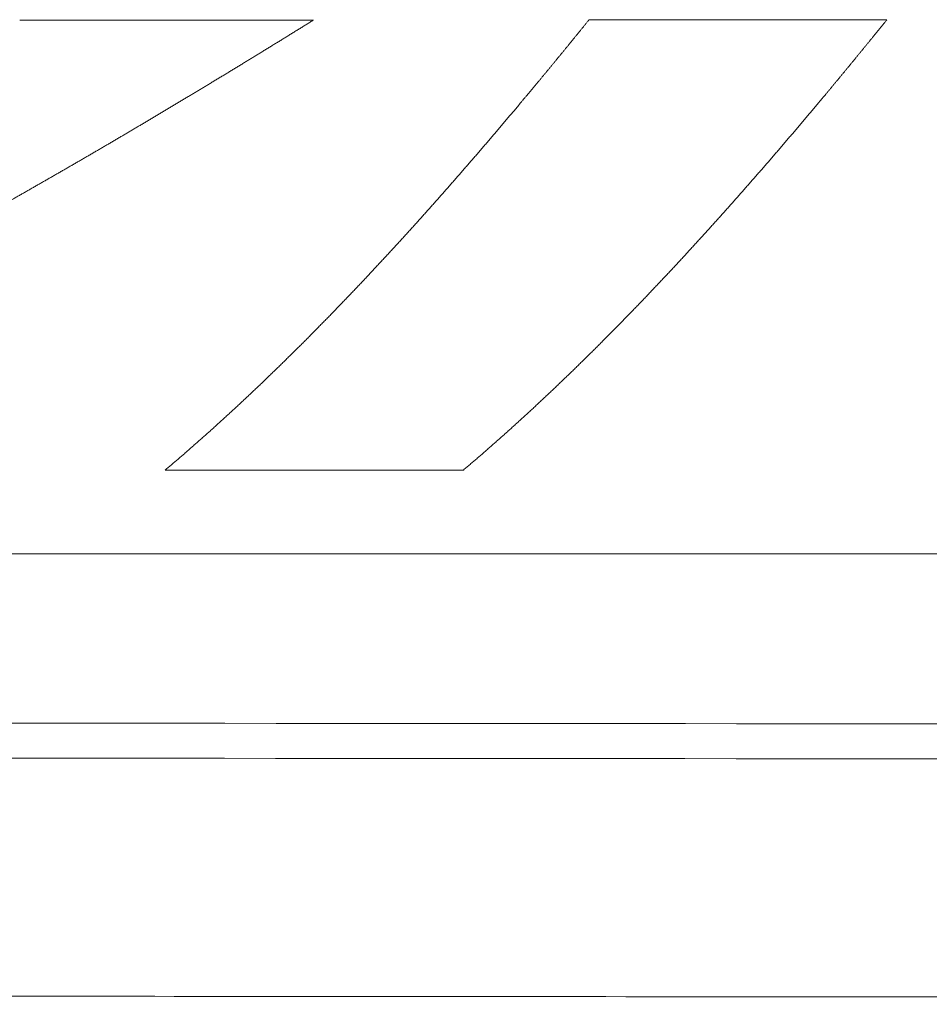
# Model space of a CAD drawing. Header units: millimetres. Extents: x 0 to 594, y 0 to 420.
# Tile 980 of 1056: x 267.76 to 271.23, y 266.14 to 269.9. Entities that reach past the tile are written whole.
import ezdxf

# ---------------------------------------------------------------- set-up
doc = ezdxf.new("R2010")
doc.units = ezdxf.units.MM
doc.layers.add('1', color=7, linetype='Continuous', true_color=0xffffff)

msp = doc.modelspace()

# ---------------------------------------------------------------- linework, layer by layer
at = {"layer": '1', "color": 155, "linetype": 'Continuous', "lineweight": 13}
for points, knots in [([(265.6621, 268.183), (265.6663, 268.1848), (265.6748, 268.1884), (265.6874, 268.1938), (265.7, 268.1992), (265.7127, 268.2046), (265.7253, 268.21), (265.738, 268.2154), (265.7506, 268.2209), (265.7633, 268.2263), (265.7759, 268.2318), (265.7885, 268.2372), (265.8012, 268.2427), (265.8138, 268.2482), (265.8264, 268.2537), (265.8391, 268.2593), (265.8517, 268.2648), (265.8643, 268.2704), (265.877, 268.2759), (265.8896, 268.2815), (265.9022, 268.2871), (265.9149, 268.2927), (265.9275, 268.2983), (265.9401, 268.3039), (265.9528, 268.3095), (265.9654, 268.3152), (265.978, 268.3208), (265.9907, 268.3265), (266.0033, 268.3322), (266.0159, 268.3379), (266.0285, 268.3436), (266.0412, 268.3493), (266.0538, 268.355), (266.0664, 268.3607), (266.079, 268.3665), (266.0917, 268.3723), (266.1043, 268.378), (266.1169, 268.3838), (266.1295, 268.3896), (266.1422, 268.3954), (266.1548, 268.4012), (266.1674, 268.4071), (266.18, 268.4129), (266.1926, 268.4188), (266.2053, 268.4247), (266.2179, 268.4305), (266.2305, 268.4364), (266.2431, 268.4423), (266.2558, 268.4482), (266.2684, 268.4542), (266.281, 268.4601), (266.2936, 268.4661), (266.3062, 268.472), (266.3189, 268.478), (266.3315, 268.484), (266.3441, 268.49), (266.3567, 268.496), (266.3693, 268.502), (266.3819, 268.508), (266.3946, 268.5141), (266.4072, 268.5201), (266.4198, 268.5262), (266.4324, 268.5323), (266.445, 268.5384), (266.4577, 268.5445), (266.4703, 268.5506), (266.4829, 268.5567), (266.4955, 268.5628), (266.5081, 268.569), (266.5207, 268.5751), (266.5334, 268.5813), (266.546, 268.5875), (266.5586, 268.5937), (266.5712, 268.5999), (266.5838, 268.6061), (266.5965, 268.6123), (266.6091, 268.6186), (266.6217, 268.6248), (266.6343, 268.6311), (266.6469, 268.6373), (266.6596, 268.6436), (266.6722, 268.6499), (266.6848, 268.6562), (266.6974, 268.6625), (266.71, 268.6689), (266.7227, 268.6752), (266.7353, 268.6816), (266.7479, 268.6879), (266.7605, 268.6943), (266.7731, 268.7007), (266.7858, 268.7071), (266.7984, 268.7135), (266.811, 268.7199), (266.8236, 268.7263), (266.8363, 268.7328), (266.8489, 268.7392), (266.8615, 268.7457), (266.8741, 268.7521), (266.8868, 268.7586), (266.8994, 268.7651), (266.912, 268.7716), (266.9246, 268.7781), (266.9373, 268.7847), (266.9499, 268.7912), (266.9625, 268.7977), (266.9751, 268.8043), (266.9878, 268.8109), (267.0004, 268.8174), (267.013, 268.824), (267.0257, 268.8306), (267.0383, 268.8373), (267.0509, 268.8439), (267.0636, 268.8505), (267.0762, 268.8572), (267.0888, 268.8638), (267.1015, 268.8705), (267.1141, 268.8772), (267.1267, 268.8838), (267.1394, 268.8905), (267.152, 268.8973), (267.1646, 268.904), (267.1773, 268.9107), (267.1899, 268.9174), (267.2026, 268.9242), (267.2152, 268.931), (267.2278, 268.9377), (267.2405, 268.9445), (267.2531, 268.9513), (267.2658, 268.9581), (267.2784, 268.9649), (267.2911, 268.9718), (267.3037, 268.9786), (267.3164, 268.9854), (267.329, 268.9923), (267.3417, 268.9992), (267.3543, 269.006), (267.367, 269.0129), (267.3796, 269.0198), (267.3923, 269.0267), (267.4049, 269.0336), (267.4176, 269.0406), (267.4302, 269.0475), (267.4429, 269.0545), (267.4555, 269.0614), (267.4682, 269.0684), (267.4809, 269.0754), (267.4935, 269.0824), (267.5062, 269.0894), (267.5188, 269.0964), (267.5315, 269.1034), (267.5442, 269.1104), (267.5568, 269.1175), (267.5695, 269.1245), (267.5822, 269.1316), (267.5949, 269.1386), (267.6075, 269.1457), (267.6202, 269.1528), (267.6329, 269.1599), (267.6455, 269.167), (267.6582, 269.1741), (267.6709, 269.1813), (267.6836, 269.1884), (267.6963, 269.1956), (267.7089, 269.2027), (267.7216, 269.2099), (267.7343, 269.2171), (267.747, 269.2243), (267.7597, 269.2315), (267.7724, 269.2387), (267.7851, 269.2459), (267.7977, 269.2531), (267.8104, 269.2604), (267.8231, 269.2676), (267.8358, 269.2749), (267.8485, 269.2821), (267.8612, 269.2894), (267.8739, 269.2967), (267.8866, 269.304), (267.8993, 269.3113), (267.912, 269.3186), (267.9247, 269.3259), (267.9374, 269.3333), (267.9501, 269.3406), (267.9629, 269.348), (267.9756, 269.3553), (267.9883, 269.3627), (268.001, 269.3701), (268.0137, 269.3775), (268.0264, 269.3849), (268.0392, 269.3923), (268.0519, 269.3997), (268.0646, 269.4071), (268.0773, 269.4146), (268.09, 269.422), (268.1028, 269.4295), (268.1155, 269.4369), (268.1282, 269.4444), (268.141, 269.4519), (268.1537, 269.4594), (268.1664, 269.4669), (268.1792, 269.4744), (268.1919, 269.4819), (268.2047, 269.4894), (268.2174, 269.497), (268.2302, 269.5045), (268.2429, 269.5121), (268.2557, 269.5196), (268.2684, 269.5272), (268.2812, 269.5348), (268.2939, 269.5424), (268.3067, 269.55), (268.3194, 269.5576), (268.3322, 269.5652), (268.345, 269.5728), (268.3577, 269.5805), (268.3705, 269.5881), (268.3833, 269.5958), (268.396, 269.6034), (268.4088, 269.6111), (268.4216, 269.6188), (268.4344, 269.6265), (268.4471, 269.6342), (268.4599, 269.6419), (268.4727, 269.6496), (268.4855, 269.6573), (268.4983, 269.665), (268.5111, 269.6728), (268.5239, 269.6805), (268.5367, 269.6883), (268.5495, 269.696), (268.5622, 269.7038), (268.5751, 269.7116), (268.5879, 269.7194), (268.6007, 269.7272), (268.6135, 269.735), (268.6263, 269.7428), (268.6391, 269.7506), (268.6519, 269.7585), (268.6647, 269.7663), (268.6775, 269.7742), (268.6904, 269.782), (268.7032, 269.7899), (268.716, 269.7977), (268.7288, 269.8056), (268.7417, 269.8135), (268.7545, 269.8214), (268.7673, 269.8293), (268.7802, 269.8372), (268.793, 269.8452), (268.8059, 269.8531), (268.8187, 269.861), (268.8316, 269.869), (268.8444, 269.8769), (268.8573, 269.8849), (268.8701, 269.8928), (268.8787, 269.8982), (268.883, 269.9008)], [0, 0, 0, 0, 0.003937, 0.007874, 0.011811, 0.015748, 0.019685, 0.023622, 0.027559, 0.031496, 0.035433, 0.03937, 0.043307, 0.047244, 0.051181, 0.055118, 0.059055, 0.062992, 0.066929, 0.070866, 0.074803, 0.07874, 0.082678, 0.086615, 0.090552, 0.094489, 0.098426, 0.102363, 0.1063, 0.110237, 0.114174, 0.118111, 0.122048, 0.125985, 0.129922, 0.133859, 0.137796, 0.141733, 0.14567, 0.149608, 0.153545, 0.157482, 0.161419, 0.165356, 0.169293, 0.17323, 0.177167, 0.181104, 0.185041, 0.188978, 0.192915, 0.196853, 0.20079, 0.204727, 0.208664, 0.212601, 0.216538, 0.220475, 0.224412, 0.228349, 0.232286, 0.236224, 0.240161, 0.244098, 0.248035, 0.251972, 0.255909, 0.259846, 0.263783, 0.26772, 0.271658, 0.275595, 0.279532, 0.283469, 0.287406, 0.291343, 0.29528, 0.299217, 0.303154, 0.307092, 0.311029, 0.314966, 0.318903, 0.32284, 0.326777, 0.330714, 0.334651, 0.338589, 0.342526, 0.346463, 0.3504, 0.354337, 0.358274, 0.362211, 0.366148, 0.370085, 0.374023, 0.37796, 0.381897, 0.385834, 0.389771, 0.393708, 0.397645, 0.401582, 0.405519, 0.409457, 0.413394, 0.417331, 0.421268, 0.425205, 0.429142, 0.433079, 0.437016, 0.440953, 0.44489, 0.448827, 0.452765, 0.456702, 0.460639, 0.464576, 0.468513, 0.47245, 0.476387, 0.480324, 0.484261, 0.488198, 0.492135, 0.496072, 0.500009, 0.503946, 0.507884, 0.511821, 0.515758, 0.519695, 0.523632, 0.527569, 0.531506, 0.535443, 0.53938, 0.543317, 0.547254, 0.551191, 0.555128, 0.559065, 0.563002, 0.566939, 0.570876, 0.574813, 0.57875, 0.582687, 0.586624, 0.590561, 0.594498, 0.598435, 0.602372, 0.606309, 0.610246, 0.614183, 0.61812, 0.622057, 0.625994, 0.629931, 0.633868, 0.637805, 0.641742, 0.645679, 0.649616, 0.653553, 0.65749, 0.661427, 0.665364, 0.6693, 0.673237, 0.677174, 0.681111, 0.685048, 0.688985, 0.692922, 0.696859, 0.700796, 0.704733, 0.70867, 0.712607, 0.716544, 0.72048, 0.724417, 0.728354, 0.732291, 0.736228, 0.740165, 0.744102, 0.748039, 0.751976, 0.755912, 0.759849, 0.763786, 0.767723, 0.77166, 0.775597, 0.779534, 0.783471, 0.787408, 0.791344, 0.795281, 0.799218, 0.803155, 0.807092, 0.811029, 0.814966, 0.818902, 0.822839, 0.826776, 0.830713, 0.83465, 0.838587, 0.842524, 0.846461, 0.850397, 0.854334, 0.858271, 0.862208, 0.866145, 0.870082, 0.874019, 0.877955, 0.881892, 0.885829, 0.889766, 0.893703, 0.89764, 0.901577, 0.905514, 0.90945, 0.913387, 0.917324, 0.921261, 0.925198, 0.929135, 0.933072, 0.937009, 0.940946, 0.944883, 0.94882, 0.952756, 0.956693, 0.96063, 0.964567, 0.968504, 0.972441, 0.976378, 0.980315, 0.984252, 0.988189, 0.992126, 0.996063, 1, 1, 1, 1]), ([(268.3168, 268.1831), (268.3189, 268.1849), (268.3232, 268.1884), (268.3295, 268.1938), (268.3359, 268.1992), (268.3422, 268.2046), (268.3485, 268.21), (268.3549, 268.2154), (268.3612, 268.2209), (268.3675, 268.2263), (268.3739, 268.2318), (268.3802, 268.2372), (268.3865, 268.2427), (268.3929, 268.2482), (268.3992, 268.2537), (268.4056, 268.2592), (268.4119, 268.2648), (268.4182, 268.2703), (268.4245, 268.2758), (268.4309, 268.2814), (268.4372, 268.287), (268.4435, 268.2926), (268.4499, 268.2982), (268.4562, 268.3038), (268.4625, 268.3094), (268.4689, 268.315), (268.4752, 268.3207), (268.4815, 268.3263), (268.4878, 268.332), (268.4942, 268.3377), (268.5005, 268.3434), (268.5068, 268.3491), (268.5131, 268.3548), (268.5195, 268.3605), (268.5258, 268.3663), (268.5321, 268.372), (268.5384, 268.3778), (268.5448, 268.3835), (268.5511, 268.3893), (268.5574, 268.3951), (268.5637, 268.4009), (268.5701, 268.4068), (268.5764, 268.4126), (268.5827, 268.4184), (268.589, 268.4243), (268.5953, 268.4302), (268.6017, 268.436), (268.608, 268.4419), (268.6143, 268.4478), (268.6206, 268.4537), (268.627, 268.4597), (268.6333, 268.4656), (268.6396, 268.4715), (268.6459, 268.4775), (268.6522, 268.4835), (268.6586, 268.4895), (268.6649, 268.4954), (268.6712, 268.5014), (268.6775, 268.5075), (268.6838, 268.5135), (268.6902, 268.5195), (268.6965, 268.5256), (268.7028, 268.5316), (268.7091, 268.5377), (268.7154, 268.5438), (268.7217, 268.5499), (268.7281, 268.556), (268.7344, 268.5621), (268.7407, 268.5682), (268.747, 268.5744), (268.7533, 268.5805), (268.7597, 268.5867), (268.766, 268.5929), (268.7723, 268.5991), (268.7786, 268.6053), (268.7849, 268.6115), (268.7913, 268.6177), (268.7976, 268.6239), (268.8039, 268.6302), (268.8102, 268.6364), (268.8165, 268.6427), (268.8229, 268.649), (268.8292, 268.6552), (268.8355, 268.6615), (268.8418, 268.6679), (268.8481, 268.6742), (268.8545, 268.6805), (268.8608, 268.6868), (268.8671, 268.6932), (268.8734, 268.6996), (268.8798, 268.7059), (268.8861, 268.7123), (268.8924, 268.7187), (268.8987, 268.7251), (268.9051, 268.7316), (268.9114, 268.738), (268.9177, 268.7444), (268.924, 268.7509), (268.9304, 268.7574), (268.9367, 268.7638), (268.943, 268.7703), (268.9493, 268.7768), (268.9557, 268.7833), (268.962, 268.7898), (268.9683, 268.7964), (268.9746, 268.8029), (268.981, 268.8095), (268.9873, 268.816), (268.9936, 268.8226), (269, 268.8292), (269.0063, 268.8358), (269.0126, 268.8424), (269.0189, 268.849), (269.0253, 268.8556), (269.0316, 268.8623), (269.0379, 268.8689), (269.0443, 268.8756), (269.0506, 268.8823), (269.0569, 268.889), (269.0633, 268.8956), (269.0696, 268.9024), (269.076, 268.9091), (269.0823, 268.9158), (269.0886, 268.9225), (269.095, 268.9293), (269.1013, 268.936), (269.1076, 268.9428), (269.114, 268.9496), (269.1203, 268.9564), (269.1267, 268.9632), (269.133, 268.97), (269.1394, 268.9768), (269.1457, 268.9836), (269.152, 268.9905), (269.1584, 268.9973), (269.1647, 269.0042), (269.1711, 269.0111), (269.1774, 269.018), (269.1838, 269.0249), (269.1901, 269.0318), (269.1965, 269.0387), (269.2028, 269.0456), (269.2092, 269.0526), (269.2155, 269.0595), (269.2219, 269.0665), (269.2282, 269.0735), (269.2346, 269.0804), (269.2409, 269.0874), (269.2473, 269.0944), (269.2537, 269.1014), (269.26, 269.1085), (269.2664, 269.1155), (269.2727, 269.1225), (269.2791, 269.1296), (269.2855, 269.1367), (269.2918, 269.1437), (269.2982, 269.1508), (269.3046, 269.1579), (269.3109, 269.165), (269.3173, 269.1721), (269.3237, 269.1793), (269.33, 269.1864), (269.3364, 269.1936), (269.3428, 269.2007), (269.3491, 269.2079), (269.3555, 269.2151), (269.3619, 269.2222), (269.3683, 269.2294), (269.3746, 269.2367), (269.381, 269.2439), (269.3874, 269.2511), (269.3938, 269.2583), (269.4002, 269.2656), (269.4065, 269.2729), (269.4129, 269.2801), (269.4193, 269.2874), (269.4257, 269.2947), (269.4321, 269.302), (269.4385, 269.3093), (269.4449, 269.3166), (269.4513, 269.324), (269.4577, 269.3313), (269.464, 269.3387), (269.4704, 269.346), (269.4768, 269.3534), (269.4832, 269.3608), (269.4896, 269.3682), (269.496, 269.3756), (269.5024, 269.383), (269.5088, 269.3904), (269.5152, 269.3978), (269.5217, 269.4053), (269.5281, 269.4127), (269.5345, 269.4202), (269.5409, 269.4276), (269.5473, 269.4351), (269.5537, 269.4426), (269.5601, 269.4501), (269.5665, 269.4576), (269.573, 269.4651), (269.5794, 269.4727), (269.5858, 269.4802), (269.5922, 269.4878), (269.5986, 269.4953), (269.6051, 269.5029), (269.6115, 269.5105), (269.6179, 269.5181), (269.6243, 269.5257), (269.6308, 269.5333), (269.6372, 269.5409), (269.6436, 269.5485), (269.6501, 269.5561), (269.6565, 269.5638), (269.663, 269.5714), (269.6694, 269.5791), (269.6758, 269.5868), (269.6823, 269.5945), (269.6887, 269.6022), (269.6952, 269.6099), (269.7016, 269.6176), (269.7081, 269.6253), (269.7145, 269.633), (269.721, 269.6408), (269.7274, 269.6485), (269.7339, 269.6563), (269.7404, 269.6641), (269.7468, 269.6718), (269.7533, 269.6796), (269.7598, 269.6874), (269.7662, 269.6952), (269.7727, 269.7031), (269.7792, 269.7109), (269.7856, 269.7187), (269.7921, 269.7266), (269.7986, 269.7344), (269.8051, 269.7423), (269.8115, 269.7502), (269.818, 269.758), (269.8245, 269.7659), (269.831, 269.7738), (269.8375, 269.7817), (269.844, 269.7897), (269.8505, 269.7976), (269.8569, 269.8055), (269.8634, 269.8135), (269.8699, 269.8214), (269.8764, 269.8294), (269.8829, 269.8374), (269.8894, 269.8454), (269.8959, 269.8533), (269.9025, 269.8614), (269.909, 269.8694), (269.9155, 269.8774), (269.922, 269.8854), (269.9285, 269.8934), (269.9328, 269.8988), (269.935, 269.9015)], [0, 0, 0, 0, 0.003937, 0.007874, 0.011811, 0.015748, 0.019685, 0.023622, 0.027559, 0.031496, 0.035433, 0.03937, 0.043307, 0.047244, 0.051181, 0.055118, 0.059056, 0.062993, 0.06693, 0.070867, 0.074804, 0.078741, 0.082678, 0.086615, 0.090552, 0.094489, 0.098426, 0.102363, 0.1063, 0.110237, 0.114175, 0.118112, 0.122049, 0.125986, 0.129923, 0.13386, 0.137797, 0.141734, 0.145671, 0.149609, 0.153546, 0.157483, 0.16142, 0.165357, 0.169294, 0.173231, 0.177168, 0.181105, 0.185043, 0.18898, 0.192917, 0.196854, 0.200791, 0.204728, 0.208665, 0.212602, 0.21654, 0.220477, 0.224414, 0.228351, 0.232288, 0.236225, 0.240162, 0.2441, 0.248037, 0.251974, 0.255911, 0.259848, 0.263785, 0.267722, 0.271659, 0.275597, 0.279534, 0.283471, 0.287408, 0.291345, 0.295282, 0.299219, 0.303157, 0.307094, 0.311031, 0.314968, 0.318905, 0.322842, 0.326779, 0.330716, 0.334654, 0.338591, 0.342528, 0.346465, 0.350402, 0.354339, 0.358276, 0.362213, 0.36615, 0.370088, 0.374025, 0.377962, 0.381899, 0.385836, 0.389773, 0.39371, 0.397647, 0.401584, 0.405522, 0.409459, 0.413396, 0.417333, 0.42127, 0.425207, 0.429144, 0.433081, 0.437018, 0.440955, 0.444892, 0.448829, 0.452767, 0.456704, 0.460641, 0.464578, 0.468515, 0.472452, 0.476389, 0.480326, 0.484263, 0.4882, 0.492137, 0.496074, 0.500011, 0.503948, 0.507885, 0.511822, 0.515759, 0.519696, 0.523633, 0.52757, 0.531507, 0.535444, 0.539381, 0.543318, 0.547255, 0.551192, 0.555129, 0.559066, 0.563003, 0.56694, 0.570877, 0.574814, 0.578751, 0.582688, 0.586625, 0.590562, 0.594499, 0.598436, 0.602373, 0.60631, 0.610247, 0.614184, 0.618121, 0.622058, 0.625995, 0.629932, 0.633869, 0.637806, 0.641743, 0.64568, 0.649617, 0.653553, 0.65749, 0.661427, 0.665364, 0.669301, 0.673238, 0.677175, 0.681112, 0.685049, 0.688986, 0.692923, 0.696859, 0.700796, 0.704733, 0.70867, 0.712607, 0.716544, 0.720481, 0.724418, 0.728355, 0.732291, 0.736228, 0.740165, 0.744102, 0.748039, 0.751976, 0.755913, 0.75985, 0.763786, 0.767723, 0.77166, 0.775597, 0.779534, 0.783471, 0.787408, 0.791344, 0.795281, 0.799218, 0.803155, 0.807092, 0.811029, 0.814966, 0.818902, 0.822839, 0.826776, 0.830713, 0.83465, 0.838587, 0.842524, 0.84646, 0.850397, 0.854334, 0.858271, 0.862208, 0.866145, 0.870082, 0.874018, 0.877955, 0.881892, 0.885829, 0.889766, 0.893703, 0.89764, 0.901577, 0.905513, 0.90945, 0.913387, 0.917324, 0.921261, 0.925198, 0.929135, 0.933072, 0.937009, 0.940946, 0.944883, 0.948819, 0.952756, 0.956693, 0.96063, 0.964567, 0.968504, 0.972441, 0.976378, 0.980315, 0.984252, 0.988189, 0.992126, 0.996063, 1, 1, 1, 1]), ([(271.073, 269.9022), (271.0708, 269.8995), (271.0665, 269.8941), (271.06, 269.8861), (271.0535, 269.8781), (271.047, 269.8701), (271.0404, 269.862), (271.0339, 269.854), (271.0274, 269.846), (271.0209, 269.838), (271.0144, 269.8301), (271.0079, 269.8221), (271.0015, 269.8141), (270.995, 269.8062), (270.9885, 269.7983), (270.982, 269.7903), (270.9755, 269.7824), (270.969, 269.7745), (270.9625, 269.7666), (270.956, 269.7587), (270.9496, 269.7508), (270.9431, 269.7429), (270.9366, 269.7351), (270.9301, 269.7272), (270.9237, 269.7194), (270.9172, 269.7115), (270.9107, 269.7037), (270.9043, 269.6959), (270.8978, 269.6881), (270.8913, 269.6802), (270.8849, 269.6725), (270.8784, 269.6647), (270.872, 269.6569), (270.8655, 269.6491), (270.8591, 269.6414), (270.8526, 269.6336), (270.8462, 269.6259), (270.8397, 269.6182), (270.8333, 269.6105), (270.8268, 269.6028), (270.8204, 269.5951), (270.8139, 269.5874), (270.8075, 269.5797), (270.8011, 269.572), (270.7946, 269.5644), (270.7882, 269.5567), (270.7818, 269.5491), (270.7753, 269.5414), (270.7689, 269.5338), (270.7625, 269.5262), (270.756, 269.5186), (270.7496, 269.511), (270.7432, 269.5034), (270.7368, 269.4959), (270.7304, 269.4883), (270.7239, 269.4808), (270.7175, 269.4732), (270.7111, 269.4657), (270.7047, 269.4582), (270.6983, 269.4506), (270.6919, 269.4431), (270.6855, 269.4357), (270.679, 269.4282), (270.6726, 269.4207), (270.6662, 269.4132), (270.6598, 269.4058), (270.6534, 269.3983), (270.647, 269.3909), (270.6406, 269.3835), (270.6342, 269.3761), (270.6278, 269.3687), (270.6214, 269.3613), (270.615, 269.3539), (270.6086, 269.3465), (270.6023, 269.3391), (270.5959, 269.3318), (270.5895, 269.3244), (270.5831, 269.3171), (270.5767, 269.3098), (270.5703, 269.3025), (270.5639, 269.2952), (270.5575, 269.2879), (270.5512, 269.2806), (270.5448, 269.2733), (270.5384, 269.2661), (270.532, 269.2588), (270.5256, 269.2516), (270.5193, 269.2443), (270.5129, 269.2371), (270.5065, 269.2299), (270.5001, 269.2227), (270.4938, 269.2155), (270.4874, 269.2083), (270.481, 269.2011), (270.4747, 269.194), (270.4683, 269.1868), (270.4619, 269.1797), (270.4556, 269.1726), (270.4492, 269.1654), (270.4428, 269.1583), (270.4365, 269.1512), (270.4301, 269.1441), (270.4238, 269.1371), (270.4174, 269.13), (270.411, 269.1229), (270.4047, 269.1159), (270.3983, 269.1089), (270.392, 269.1018), (270.3856, 269.0948), (270.3793, 269.0878), (270.3729, 269.0808), (270.3666, 269.0738), (270.3602, 269.0669), (270.3539, 269.0599), (270.3475, 269.0529), (270.3412, 269.046), (270.3348, 269.0391), (270.3285, 269.0321), (270.3221, 269.0252), (270.3158, 269.0183), (270.3094, 269.0114), (270.3031, 269.0046), (270.2967, 268.9977), (270.2904, 268.9908), (270.2841, 268.984), (270.2777, 268.9772), (270.2714, 268.9703), (270.265, 268.9635), (270.2587, 268.9567), (270.2524, 268.9499), (270.246, 268.9431), (270.2397, 268.9364), (270.2334, 268.9296), (270.227, 268.9228), (270.2207, 268.9161), (270.2144, 268.9094), (270.208, 268.9027), (270.2017, 268.896), (270.1954, 268.8893), (270.189, 268.8826), (270.1827, 268.8759), (270.1764, 268.8692), (270.17, 268.8626), (270.1637, 268.8559), (270.1574, 268.8493), (270.151, 268.8427), (270.1447, 268.8361), (270.1384, 268.8295), (270.1321, 268.8229), (270.1257, 268.8163), (270.1194, 268.8097), (270.1131, 268.8032), (270.1068, 268.7966), (270.1004, 268.7901), (270.0941, 268.7836), (270.0878, 268.7771), (270.0815, 268.7706), (270.0752, 268.7641), (270.0688, 268.7576), (270.0625, 268.7511), (270.0562, 268.7447), (270.0499, 268.7382), (270.0435, 268.7318), (270.0372, 268.7254), (270.0309, 268.719), (270.0246, 268.7126), (270.0183, 268.7062), (270.0119, 268.6998), (270.0056, 268.6934), (269.9993, 268.6871), (269.993, 268.6807), (269.9867, 268.6744), (269.9804, 268.6681), (269.974, 268.6617), (269.9677, 268.6554), (269.9614, 268.6492), (269.9551, 268.6429), (269.9488, 268.6366), (269.9424, 268.6304), (269.9361, 268.6241), (269.9298, 268.6179), (269.9235, 268.6117), (269.9172, 268.6054), (269.9109, 268.5992), (269.9045, 268.5931), (269.8982, 268.5869), (269.8919, 268.5807), (269.8856, 268.5746), (269.8793, 268.5684), (269.873, 268.5623), (269.8667, 268.5562), (269.8603, 268.55), (269.854, 268.5439), (269.8477, 268.5379), (269.8414, 268.5318), (269.8351, 268.5257), (269.8288, 268.5197), (269.8224, 268.5136), (269.8161, 268.5076), (269.8098, 268.5016), (269.8035, 268.4956), (269.7972, 268.4896), (269.7909, 268.4836), (269.7845, 268.4776), (269.7782, 268.4717), (269.7719, 268.4657), (269.7656, 268.4598), (269.7593, 268.4538), (269.753, 268.4479), (269.7466, 268.442), (269.7403, 268.4361), (269.734, 268.4303), (269.7277, 268.4244), (269.7214, 268.4185), (269.715, 268.4127), (269.7087, 268.4068), (269.7024, 268.401), (269.6961, 268.3952), (269.6898, 268.3894), (269.6835, 268.3836), (269.6771, 268.3779), (269.6708, 268.3721), (269.6645, 268.3663), (269.6582, 268.3606), (269.6518, 268.3549), (269.6455, 268.3491), (269.6392, 268.3434), (269.6329, 268.3377), (269.6266, 268.3321), (269.6202, 268.3264), (269.6139, 268.3207), (269.6076, 268.3151), (269.6013, 268.3094), (269.5949, 268.3038), (269.5886, 268.2982), (269.5823, 268.2926), (269.576, 268.287), (269.5696, 268.2814), (269.5633, 268.2759), (269.557, 268.2703), (269.5506, 268.2648), (269.5443, 268.2592), (269.538, 268.2537), (269.5317, 268.2482), (269.5253, 268.2427), (269.519, 268.2372), (269.5127, 268.2318), (269.5063, 268.2263), (269.5, 268.2209), (269.4937, 268.2154), (269.4873, 268.21), (269.481, 268.2046), (269.4746, 268.1992), (269.4683, 268.1938), (269.462, 268.1884), (269.4577, 268.1849), (269.4556, 268.1831)], [0, 0, 0, 0, 0.003937, 0.007874, 0.011811, 0.015748, 0.019685, 0.023622, 0.027559, 0.031496, 0.035433, 0.03937, 0.043307, 0.047244, 0.051181, 0.055117, 0.059054, 0.062991, 0.066928, 0.070865, 0.074802, 0.078739, 0.082676, 0.086613, 0.09055, 0.094487, 0.098423, 0.10236, 0.106297, 0.110234, 0.114171, 0.118108, 0.122045, 0.125982, 0.129918, 0.133855, 0.137792, 0.141729, 0.145666, 0.149603, 0.15354, 0.157476, 0.161413, 0.16535, 0.169287, 0.173224, 0.177161, 0.181098, 0.185034, 0.188971, 0.192908, 0.196845, 0.200782, 0.204719, 0.208656, 0.212592, 0.216529, 0.220466, 0.224403, 0.22834, 0.232277, 0.236214, 0.24015, 0.244087, 0.248024, 0.251961, 0.255898, 0.259835, 0.263772, 0.267709, 0.271645, 0.275582, 0.279519, 0.283456, 0.287393, 0.29133, 0.295267, 0.299204, 0.303141, 0.307077, 0.311014, 0.314951, 0.318888, 0.322825, 0.326762, 0.330699, 0.334636, 0.338573, 0.34251, 0.346447, 0.350383, 0.35432, 0.358257, 0.362194, 0.366131, 0.370068, 0.374005, 0.377942, 0.381879, 0.385816, 0.389753, 0.39369, 0.397627, 0.401564, 0.405501, 0.409438, 0.413375, 0.417312, 0.421249, 0.425186, 0.429123, 0.43306, 0.436997, 0.440934, 0.444871, 0.448808, 0.452745, 0.456682, 0.460619, 0.464556, 0.468493, 0.47243, 0.476367, 0.480304, 0.484241, 0.488178, 0.492115, 0.496052, 0.499989, 0.503926, 0.507863, 0.5118, 0.515737, 0.519674, 0.523611, 0.527548, 0.531485, 0.535422, 0.539359, 0.543296, 0.547233, 0.551171, 0.555108, 0.559045, 0.562982, 0.566919, 0.570856, 0.574793, 0.57873, 0.582667, 0.586604, 0.590541, 0.594478, 0.598416, 0.602353, 0.60629, 0.610227, 0.614164, 0.618101, 0.622038, 0.625975, 0.629912, 0.633849, 0.637787, 0.641724, 0.645661, 0.649598, 0.653535, 0.657472, 0.661409, 0.665346, 0.669284, 0.673221, 0.677158, 0.681095, 0.685032, 0.688969, 0.692906, 0.696843, 0.700781, 0.704718, 0.708655, 0.712592, 0.716529, 0.720466, 0.724403, 0.728341, 0.732278, 0.736215, 0.740152, 0.744089, 0.748026, 0.751963, 0.7559, 0.759838, 0.763775, 0.767712, 0.771649, 0.775586, 0.779523, 0.78346, 0.787398, 0.791335, 0.795272, 0.799209, 0.803146, 0.807083, 0.81102, 0.814957, 0.818895, 0.822832, 0.826769, 0.830706, 0.834643, 0.83858, 0.842517, 0.846454, 0.850391, 0.854329, 0.858266, 0.862203, 0.86614, 0.870077, 0.874014, 0.877951, 0.881888, 0.885825, 0.889763, 0.8937, 0.897637, 0.901574, 0.905511, 0.909448, 0.913385, 0.917322, 0.921259, 0.925196, 0.929133, 0.93307, 0.937007, 0.940944, 0.944882, 0.948819, 0.952756, 0.956693, 0.96063, 0.964567, 0.968504, 0.972441, 0.976378, 0.980315, 0.984252, 0.988189, 0.992126, 0.996063, 1, 1, 1, 1])]:
    msp.add_open_spline(points, degree=3, knots=knots, dxfattribs=at)
for points in [[(268.883, 269.9008), (268.5089, 269.9007), (268.1349, 269.9006), (267.7609, 269.9004)], [(269.935, 269.9015), (270.3143, 269.9017), (270.6937, 269.902), (271.073, 269.9022)], [(269.4556, 268.1831), (269.076, 268.1831), (268.6964, 268.1831), (268.3168, 268.1831)]]:
    msp.add_open_spline(points, degree=3, dxfattribs=at)
at = {"layer": '1', "color": 155, "linetype": 'Continuous', "lineweight": 18}
msp.add_open_spline([(299.6622, 267.8559), (287.0505, 267.8589), (274.4389, 267.862), (261.8273, 267.8648)], degree=3, dxfattribs=at)
for points, knots in [([(308.856, 267.1867), (302.0178, 267.1917), (300.9762, 267.1925), (298.8915, 267.194), (295.2453, 267.1966), (287.9513, 267.202), (277.5318, 267.2096), (266.6912, 267.2174), (260.0185, 267.2221), (257.5136, 267.2239)], [0, 0, 0, 0, 0.034712, 0.069425, 0.13885, 0.2777, 0.5554, 0.8331, 1, 1, 1, 1]), ([(309.2726, 267.0528), (302.0159, 267.0581), (300.9742, 267.0589), (298.8898, 267.0604), (295.2433, 267.063), (287.9495, 267.0684), (277.5299, 267.076), (266.69, 267.0838), (260.0179, 267.0885), (257.5136, 267.0902)], [0, 0, 0, 0, 0.034714, 0.069428, 0.138856, 0.277712, 0.555423, 0.833135, 1, 1, 1, 1]), ([(257.5136, 266.1814), (258.17, 266.1809), (259.4988, 266.18), (261.4247, 266.1786), (263.2159, 266.1774), (264.7808, 266.1763), (266.1196, 266.1753), (267.7318, 266.1742), (269.7143, 266.1728), (272.8131, 266.1705), (276.6049, 266.1678), (280.0632, 266.1653), (282.5173, 266.1635), (283.95, 266.1625), (285.324, 266.1615), (286.5968, 266.1605), (287.7428, 266.1597), (288.8127, 266.1589), (289.9876, 266.158), (291.397, 266.157), (293.1193, 266.1558), (294.9075, 266.1544), (296.7236, 266.1531), (298.5294, 266.1518), (299.8499, 266.1508), (300.6369, 266.1503), (300.842, 266.1501), (301.0637, 266.15), (301.3518, 266.1497), (301.6972, 266.1495), (302.1286, 266.1492), (302.6495, 266.1488), (303.3318, 266.1483), (304.1268, 266.1477), (305.0336, 266.1471), (306.0467, 266.1463), (307.2346, 266.1455), (308.6141, 266.1445), (309.5995, 266.1437), (310.127, 266.1434)], [0, 0, 0, 0, 0.037426, 0.07577, 0.109814, 0.139559, 0.165004, 0.186151, 0.231482, 0.278047, 0.362846, 0.447689, 0.475236, 0.502782, 0.529381, 0.553578, 0.57536, 0.594725, 0.614581, 0.642353, 0.675088, 0.712786, 0.744317, 0.77864, 0.815751, 0.819616, 0.823509, 0.827447, 0.832259, 0.839935, 0.847143, 0.856857, 0.869634, 0.886048, 0.90219, 0.921341, 0.943813, 0.969924, 1, 1, 1, 1])]:
    msp.add_open_spline(points, degree=3, knots=knots, dxfattribs=at)

doc.saveas('drawing.dxf')
